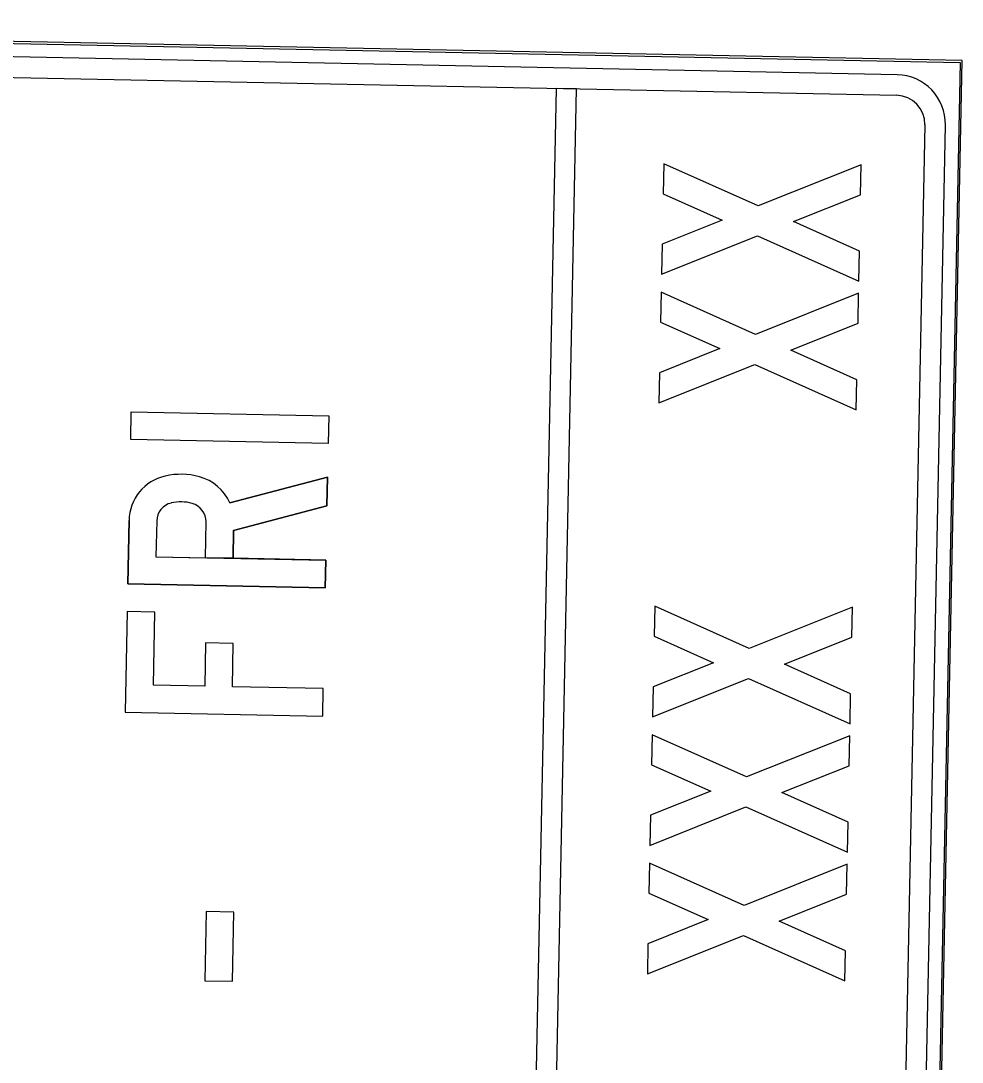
# Model space of a CAD drawing. Extents: x 345549 to 379569, y 127949 to 230467.
# Drawn here: x 361939 to 363064, y 225707 to 226952 of the extents above; entities that cross this region are included whole.
import ezdxf

# ---------------------------------------------------------------- set-up
doc = ezdxf.new("R2010")
doc.units = 0
doc.layers.add('P_MISC_TXT', color=7, linetype='Continuous')

msp = doc.modelspace()

# ---------------------------------------------------------------- linework, layer by layer
at = {"layer": 'P_MISC_TXT'}
for p, q in [((363064.3, 226904.3), (360701.8, 226951.8)), ((363064.3, 226904.3), (360701.8, 226951.8)), ((360704.2, 226949.3), (363061.8, 226901.9)), ((362986.4, 226887.4), (360778.9, 226931.8)), ((360778.4, 226907.2), (362985.9, 226862.8)), ((363061.8, 226901.9), (363014.3, 224541.8)), ((363016.7, 224541.8), (363064.3, 226904.3)), ((363016.7, 224541.8), (363064.3, 226904.3)), ((362578.7, 226871), (362532.9, 224594.6)), ((362578.7, 226871), (362532.9, 224594.6)), ((362578.7, 226871), (362532.9, 224594.6)), ((362557.5, 224594.1), (362603.3, 226870.5)), ((362557.5, 224594.1), (362603.3, 226870.5)), ((362557.5, 224594.1), (362603.3, 226870.5)), ((362603.3, 226870.5), (362578.7, 226871)), ((362603.3, 226870.5), (362578.7, 226871)), ((362603.3, 226870.5), (362578.7, 226871)), ((363019.7, 226827.6), (362975.2, 224620.4)), ((362999.8, 224619.9), (363044.3, 226827.2)), ((362068.1, 226354.6), (362066.6, 226278.7)), ((362101.2, 226354), (362101.2, 226354)), ((362160.3, 226352.8), (362160.3, 226352.8)), ((362160.3, 226352.8), (362160.3, 226352.8))]:
    msp.add_line(p, q, dxfattribs=at)
for points in [[(362862.4, 226711.8), (362942.9, 226743.9), (362943.6, 226779.8), (362820.3, 226730.6), (362707.4, 226781), (362706.6, 226745.1), (362777.5, 226713.5), (362705.4, 226684.7), (362704.7, 226648.8), (362819.6, 226694.7), (362940.8, 226640.5), (362941.5, 226676.4)], [(362862.4, 226711.8), (362942.9, 226743.9), (362943.6, 226779.8), (362820.3, 226730.6), (362707.4, 226781), (362706.6, 226745.1), (362777.5, 226713.5), (362705.4, 226684.7), (362704.7, 226648.8), (362819.6, 226694.7), (362940.8, 226640.5), (362941.5, 226676.4)], [(362862.4, 226711.8), (362942.9, 226743.9), (362943.6, 226779.8), (362820.3, 226730.6), (362707.4, 226781), (362706.6, 226745.1), (362777.5, 226713.5), (362705.4, 226684.7), (362704.7, 226648.8), (362819.6, 226694.7), (362940.8, 226640.5), (362941.5, 226676.4)], [(362859.3, 226558.2), (362939.8, 226590.4), (362940.5, 226626.3), (362817.2, 226577), (362704.3, 226627.5), (362703.5, 226591.6), (362774.4, 226559.9), (362702.3, 226531.1), (362701.6, 226495.2), (362816.5, 226541.1), (362937.7, 226486.9), (362938.5, 226522.8)], [(362859.3, 226558.2), (362939.8, 226590.4), (362940.5, 226626.3), (362817.2, 226577), (362704.3, 226627.5), (362703.5, 226591.6), (362774.4, 226559.9), (362702.3, 226531.1), (362701.6, 226495.2), (362816.5, 226541.1), (362937.7, 226486.9), (362938.5, 226522.8)], [(362859.3, 226558.2), (362939.8, 226590.4), (362940.5, 226626.3), (362817.2, 226577), (362704.3, 226627.5), (362703.5, 226591.6), (362774.4, 226559.9), (362702.3, 226531.1), (362701.6, 226495.2), (362816.5, 226541.1), (362937.7, 226486.9), (362938.5, 226522.8)], [(362070.1, 226451.2), (362070.7, 226484.2), (362306.9, 226479.5), (362306.3, 226446.4)], [(362070.1, 226451.2), (362070.7, 226484.2), (362306.9, 226479.5), (362306.3, 226446.4)], [(362070.1, 226451.2), (362070.7, 226484.2), (362306.9, 226479.5), (362306.3, 226446.4)], [(362191.7, 226155.7), (362192.8, 226207.4), (362159.7, 226208.1), (362158.7, 226156.4), (362097.3, 226157.6), (362099, 226245), (362065.9, 226245.7), (362063.5, 226125.2), (362299.7, 226120.4), (362300.4, 226153.5)], [(362191.7, 226155.7), (362192.8, 226207.4), (362159.7, 226208.1), (362158.7, 226156.4), (362097.3, 226157.6), (362099, 226245), (362065.9, 226245.7), (362063.5, 226125.2), (362299.7, 226120.4), (362300.4, 226153.5)], [(362191.7, 226155.7), (362192.8, 226207.4), (362159.7, 226208.1), (362158.7, 226156.4), (362097.3, 226157.6), (362099, 226245), (362065.9, 226245.7), (362063.5, 226125.2), (362299.7, 226120.4), (362300.4, 226153.5)], [(362851.7, 226182.7), (362932.3, 226214.8), (362933, 226250.7), (362809.6, 226201.5), (362696.7, 226251.9), (362696, 226216), (362766.8, 226184.4), (362694.8, 226155.6), (362694, 226119.7), (362808.9, 226165.6), (362930.2, 226111.4), (362930.9, 226147.3)], [(362851.7, 226182.7), (362932.3, 226214.8), (362933, 226250.7), (362809.6, 226201.5), (362696.7, 226251.9), (362696, 226216), (362766.8, 226184.4), (362694.8, 226155.6), (362694, 226119.7), (362808.9, 226165.6), (362930.2, 226111.4), (362930.9, 226147.3)], [(362851.7, 226182.7), (362932.3, 226214.8), (362933, 226250.7), (362809.6, 226201.5), (362696.7, 226251.9), (362696, 226216), (362766.8, 226184.4), (362694.8, 226155.6), (362694, 226119.7), (362808.9, 226165.6), (362930.2, 226111.4), (362930.9, 226147.3)], [(362848.6, 226029.1), (362929.2, 226061.3), (362929.9, 226097.2), (362806.6, 226047.9), (362693.6, 226098.4), (362692.9, 226062.5), (362763.8, 226030.8), (362691.7, 226002), (362691, 225966.1), (362805.8, 226012), (362927.1, 225957.8), (362927.8, 225993.7)], [(362848.6, 226029.1), (362929.2, 226061.3), (362929.9, 226097.2), (362806.6, 226047.9), (362693.6, 226098.4), (362692.9, 226062.5), (362763.8, 226030.8), (362691.7, 226002), (362691, 225966.1), (362805.8, 226012), (362927.1, 225957.8), (362927.8, 225993.7)], [(362848.6, 226029.1), (362929.2, 226061.3), (362929.9, 226097.2), (362806.6, 226047.9), (362693.6, 226098.4), (362692.9, 226062.5), (362763.8, 226030.8), (362691.7, 226002), (362691, 225966.1), (362805.8, 226012), (362927.1, 225957.8), (362927.8, 225993.7)], [(362845.5, 225875.6), (362926.1, 225907.8), (362926.8, 225943.7), (362803.5, 225894.4), (362690.5, 225944.9), (362689.8, 225909), (362760.7, 225877.3), (362688.6, 225848.5), (362687.9, 225812.6), (362802.7, 225858.5), (362924, 225804.3), (362924.7, 225840.2)], [(362845.5, 225875.6), (362926.1, 225907.8), (362926.8, 225943.7), (362803.5, 225894.4), (362690.5, 225944.9), (362689.8, 225909), (362760.7, 225877.3), (362688.6, 225848.5), (362687.9, 225812.6), (362802.7, 225858.5), (362924, 225804.3), (362924.7, 225840.2)], [(362845.5, 225875.6), (362926.1, 225907.8), (362926.8, 225943.7), (362803.5, 225894.4), (362690.5, 225944.9), (362689.8, 225909), (362760.7, 225877.3), (362688.6, 225848.5), (362687.9, 225812.6), (362802.7, 225858.5), (362924, 225804.3), (362924.7, 225840.2)], [(362191.7, 225803.6), (362193.4, 225886.3), (362160.3, 225886.9), (362158.7, 225804.3)], [(362191.7, 225803.6), (362193.4, 225886.3), (362160.3, 225886.9), (362158.7, 225804.3)], [(362191.7, 225803.6), (362193.4, 225886.3), (362160.3, 225886.9), (362158.7, 225804.3)]]:
    msp.add_lwpolyline(points, close=True, dxfattribs=at)
for points in [[(362066.6, 226278.7), (362302.8, 226274), (362303.5, 226307), (362192.5, 226309.3), (362193.1, 226342.5), (362304.8, 226371.9), (362305.5, 226406.2), (362188.7, 226375.5)], [(362188.7, 226375.5), (362305.5, 226406.2), (362304.8, 226371.9), (362193.1, 226342.5), (362192.5, 226309.3), (362159.4, 226310), (362160.3, 226352.8)], [(362188.7, 226375.5), (362305.5, 226406.2), (362304.8, 226371.9), (362193.1, 226342.5), (362192.5, 226309.3), (362159.4, 226310), (362160.3, 226352.8)], [(362101.2, 226354), (362100.3, 226311.1), (362303.5, 226307), (362302.8, 226274), (362066.6, 226278.7), (362068.1, 226354.6)], [(362101.2, 226354), (362100.3, 226311.1), (362303.5, 226307), (362302.8, 226274), (362066.6, 226278.7), (362068.1, 226354.6)], [(362101.2, 226354), (362100.3, 226311.1), (362159.4, 226309.9), (362160.3, 226352.8)]]:
    msp.add_lwpolyline(points, dxfattribs=at)
for radius in [59.1, 34.5]:
    msp.add_arc((362985.2, 226828.3), radius, 358.8472, 88.8472, dxfattribs=at)
for centre, major_axis, start_param, end_param in [((362123.6, 226353.5), (-55.5, 1.1), 4.954755, 6.283185), ((362123.6, 226353.5), (-55.5, 1.1), 4.954755, 6.283185), ((362123.6, 226353.5), (-55.5, 1.1), 4.954755, 6.283185), ((362130.2, 226324.7), (-85, 1.7), 4.470023, 4.954755), ((362130.2, 226324.7), (-85, 1.7), 4.470023, 4.954755), ((362130.2, 226324.7), (-85, 1.7), 4.470023, 4.954755), ((362137.8, 226353.2), (-55.5, 1.1), 3.574819, 4.470023), ((362137.8, 226353.2), (-55.5, 1.1), 3.574819, 4.470023), ((362137.8, 226353.2), (-55.5, 1.1), 3.574819, 4.470023), ((362123.6, 226353.5), (-22.4, 0.5), 4.954755, 6.283185), ((362123.6, 226353.5), (-22.4, 0.5), 4.954755, 6.283185), ((362123.6, 226353.5), (-22.4, 0.5), 4.954755, 6.283185), ((362130.2, 226324.7), (-52, 1), 4.470023, 4.954755), ((362130.2, 226324.7), (-52, 1), 4.470023, 4.954755), ((362130.2, 226324.7), (-52, 1), 4.470023, 4.954755), ((362137.8, 226353.2), (-22.4, 0.5), 3.141593, 4.470023), ((362137.8, 226353.2), (-22.4, 0.5), 3.141593, 4.470023), ((362137.8, 226353.2), (-22.4, 0.5), 3.141593, 4.470023)]:
    msp.add_ellipse(centre, major_axis=major_axis, ratio=0.999993, start_param=start_param, end_param=end_param, dxfattribs=at)

doc.saveas('drawing.dxf')
